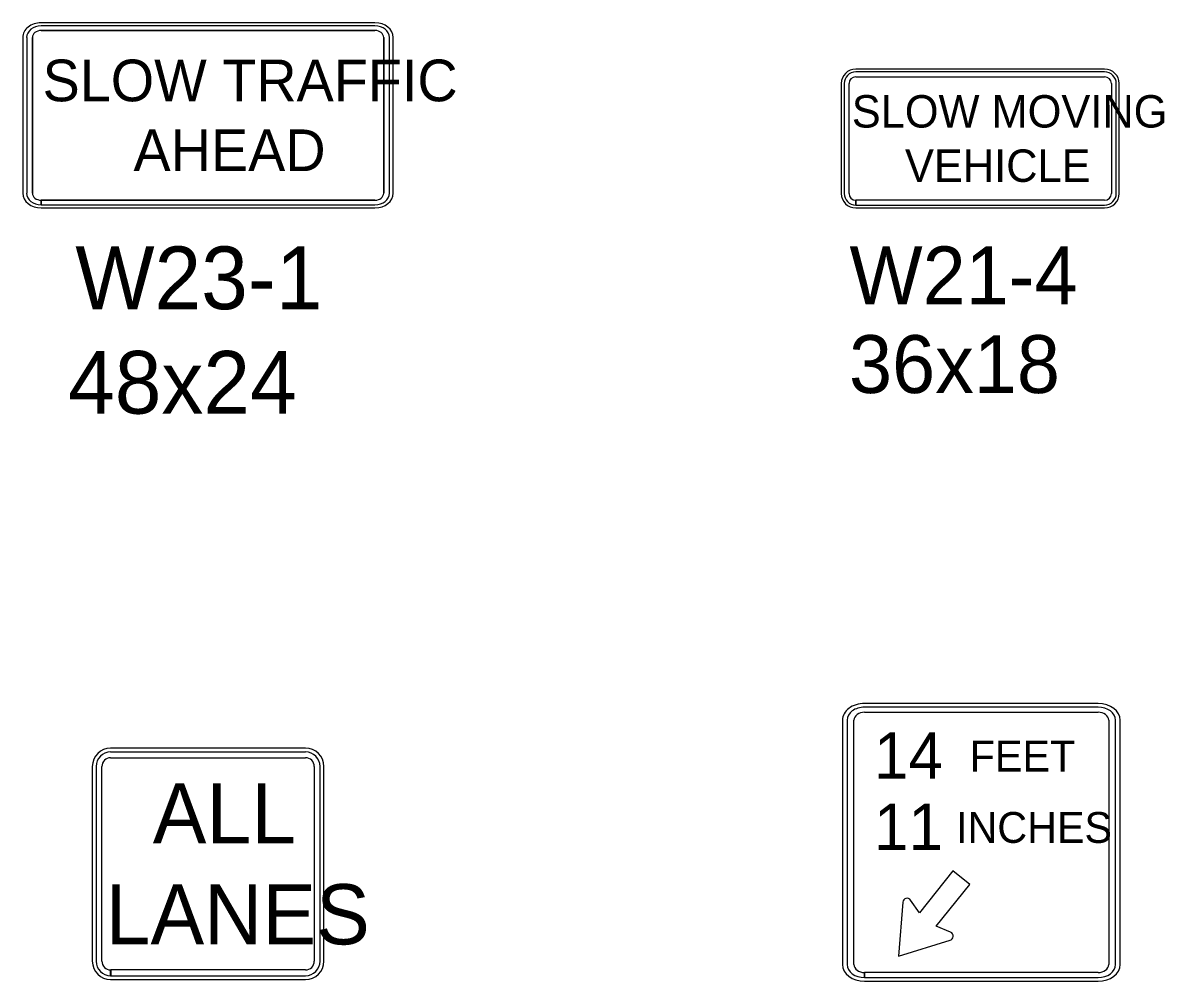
# Model space of a CAD drawing. Extents: x 1458 to 4498, y 17709 to 24109.
# Drawn here: x 2830.5 to 3126.1, y 20396.7 to 20645.1 of the extents above; entities that cross this region are included whole.
import ezdxf

# ---------------------------------------------------------------- set-up
doc = ezdxf.new("R2010")
doc.units = 0
doc.layers.add('P_TRAF_TCP_General', color=7, linetype='Continuous')

msp = doc.modelspace()

# ---------------------------------------------------------------- linework, layer by layer
at = {"layer": 'P_TRAF_TCP_General'}
for p, q in [((2921.67, 20645.11), (2835.2, 20645.11)), ((2921.67, 20644.31), (2835.2, 20644.31)), ((2830.46, 20641.31), (2830.46, 20600.93)), ((2831.46, 20641.31), (2831.46, 20600.93)), ((2832.96, 20641.31), (2832.96, 20600.93)), ((2832.96, 20600.93), (2832.96, 20641.31)), ((2921.67, 20643.11), (2835.2, 20643.11)), ((2835.2, 20643.11), (2921.67, 20643.11)), ((2923.92, 20600.93), (2923.92, 20641.31)), ((2923.92, 20641.31), (2923.92, 20600.93)), ((2925.42, 20600.93), (2925.42, 20641.31)), ((2926.42, 20600.93), (2926.42, 20641.31)), ((3110.67, 20633.11), (3046.2, 20633.11)), ((3110.67, 20632.36), (3046.2, 20632.36)), ((3042.45, 20629.36), (3042.45, 20600.88)), ((3043.2, 20629.36), (3043.2, 20600.88)), ((3044.45, 20600.88), (3044.45, 20629.36)), ((3046.2, 20631.11), (3110.67, 20631.11)), ((3112.42, 20629.36), (3112.42, 20600.88)), ((3113.67, 20600.88), (3113.67, 20629.36)), ((3114.42, 20600.88), (3114.42, 20629.36)), ((2835.2, 20599.13), (2921.67, 20599.13)), ((2835.2, 20597.93), (2835.2, 20599.13)), ((2835.21, 20597.13), (2921.67, 20597.13)), ((2921.67, 20599.13), (2835.22, 20599.13)), ((2835.22, 20599.13), (2835.22, 20597.93)), ((2835.22, 20597.93), (2921.67, 20597.93)), ((3046.2, 20597.88), (3046.2, 20599.13)), ((3046.2, 20597.13), (3110.67, 20597.13)), ((3110.67, 20599.13), (3046.21, 20599.13)), ((3046.21, 20599.13), (3046.21, 20597.88)), ((3046.21, 20597.88), (3110.67, 20597.88)), ((3108.96, 20468.67), (3048.49, 20468.67)), ((3108.96, 20467.74), (3048.49, 20467.74)), ((3108.96, 20467.74), (3048.49, 20467.74)), ((3048.49, 20466.42), (3108.96, 20466.42)), ((3042.74, 20464.36), (3042.74, 20401.01)), ((3043.99, 20464.36), (3043.99, 20401.01)), ((3043.99, 20464.36), (3043.99, 20401.01)), ((3045.74, 20401.01), (3045.74, 20464.36)), ((3111.71, 20464.36), (3111.71, 20401.01)), ((3113.46, 20401.01), (3113.46, 20464.36)), ((3113.46, 20401.01), (3113.46, 20464.36)), ((3114.71, 20401.01), (3114.71, 20464.36)), ((2903.68, 20457.1), (2853.2, 20457.1)), ((2903.68, 20456.1), (2853.2, 20456.1)), ((2903.68, 20456.1), (2853.2, 20456.1)), ((2853.2, 20454.6), (2903.68, 20454.6)), ((2848.45, 20452.36), (2848.45, 20401.88)), ((2849.45, 20452.36), (2849.45, 20401.88)), ((2849.45, 20452.36), (2849.45, 20401.88)), ((2850.95, 20401.88), (2850.95, 20452.36)), ((2905.93, 20452.36), (2905.93, 20401.88)), ((2907.43, 20401.88), (2907.43, 20452.36)), ((2907.43, 20401.88), (2907.43, 20452.36)), ((2908.43, 20401.88), (2908.43, 20452.36)), ((3071.37, 20425.27), (3062.69, 20414.45)), ((3075.73, 20421.77), (3071.37, 20425.27)), ((3067.06, 20410.95), (3075.73, 20421.77)), ((3058.35, 20417.16), (3057.23, 20403.16)), ((3062.69, 20414.45), (3060.41, 20417.69)), ((3070.77, 20409.41), (3067.06, 20410.95)), ((3057.23, 20403.16), (3070.62, 20407.3)), ((2853.2, 20398.13), (2853.2, 20399.63)), ((2903.68, 20399.63), (2853.21, 20399.63)), ((2853.21, 20399.63), (2853.21, 20398.13)), ((3048.49, 20397.64), (3048.49, 20398.95)), ((3108.96, 20398.95), (3048.5, 20398.95)), ((3048.5, 20398.95), (3048.5, 20397.64)), ((2853.2, 20398.13), (2903.68, 20398.13)), ((2853.2, 20397.13), (2903.68, 20397.13)), ((2853.21, 20398.13), (2903.68, 20398.13)), ((3048.49, 20397.64), (3108.96, 20397.64)), ((3048.49, 20396.7), (3108.96, 20396.7)), ((3048.5, 20397.64), (3108.96, 20397.64))]:
    msp.add_line(p, q, dxfattribs=at)
for centre, radius, start, end in [((3046.2, 20629.36), 3.75, 90, 180), ((3046.2, 20629.36), 3, 90, 180), ((3110.67, 20629.36), 3.75, 0, 90), ((3110.67, 20629.36), 3, 0, 90), ((3046.2, 20629.36), 1.75, 90, 180), ((3110.67, 20629.36), 1.75, 0, 90), ((3046.2, 20600.88), 3.75, 180, 270), ((3046.2, 20600.88), 3, 180, 270), ((3046.2, 20600.88), 1.75, 180, 270), ((3110.67, 20600.88), 3, 270, 0), ((3110.67, 20600.88), 1.75, 270, 0), ((3110.67, 20600.88), 3.75, 270, 0), ((2853.2, 20452.36), 4.75, 90, 180), ((2853.2, 20452.36), 4.75, 90, 180), ((2853.2, 20452.36), 3.75, 90, 180), ((2853.2, 20452.36), 3.75, 90, 180), ((2853.2, 20452.36), 2.25, 90, 180), ((2903.68, 20452.36), 4.75, 0, 90), ((2903.68, 20452.36), 3.75, 0, 90), ((2903.68, 20452.36), 3.75, 0, 90), ((2903.68, 20452.36), 2.25, 0, 90), ((3059.48, 20417.07), 1.12, 33.4175, 175.4009), ((3070.31, 20408.38), 1.12, 285.9109, 66.2779), ((2853.2, 20401.88), 4.75, 180, 270), ((2853.2, 20401.88), 3.75, 180, 270), ((2853.2, 20401.88), 3.75, 180, 270), ((2853.2, 20401.88), 2.25, 180, 270), ((2903.68, 20401.88), 3.75, 270, 0), ((2903.68, 20401.88), 3.75, 270, 0), ((2903.68, 20401.88), 2.25, 270, 0), ((2903.68, 20401.88), 4.75, 270, 0)]:
    msp.add_arc(centre, radius, start, end, dxfattribs=at)
for centre, major_axis, ratio, start_param, end_param in [((2835.2, 20641.31), (4.75, 0), 0.8, 1.570796, 3.141593), ((2835.2, 20641.31), (3.75, 0), 0.8, 1.570796, 3.141593), ((2921.67, 20641.31), (4.75, 0), 0.8, 0, 1.570796), ((2921.67, 20641.31), (3.75, 0), 0.8, 0, 1.570796), ((2835.2, 20641.31), (2.25, 0), 0.8, 1.570796, 3.141593), ((2835.2, 20641.31), (2.25, 0), 0.8, 1.570796, 3.141593), ((2921.67, 20641.31), (2.25, 0), 0.8, 0, 1.570796), ((2921.67, 20641.31), (2.25, 0), 0.8, 0, 1.570796), ((2835.2, 20600.93), (4.75, 0), 0.8, 3.141593, 4.712389), ((2835.2, 20600.93), (3.75, 0), 0.8, 3.141593, 4.712389), ((2835.2, 20600.93), (2.25, 0), 0.8, 3.141593, 4.712389), ((2835.2, 20600.93), (2.25, 0), 0.8, 3.141593, 4.712389), ((2921.67, 20600.93), (2.25, 0), 0.8, 4.712389, 6.283185), ((2921.67, 20600.93), (3.75, 0), 0.8, 4.712389, 6.283185), ((2921.67, 20600.93), (2.25, 0), 0.8, 4.712389, 6.283185), ((2921.67, 20600.93), (4.75, 0), 0.8, 4.712389, 6.283185), ((3048.49, 20464.36), (5.75, 0), 0.75, 1.570796, 3.141593), ((3048.49, 20464.36), (4.5, 0), 0.75, 1.570796, 3.141593), ((3048.49, 20464.36), (4.5, 0), 0.75, 1.570796, 3.141593), ((3048.49, 20464.36), (2.75, 0), 0.75, 1.570796, 3.141593), ((3108.96, 20464.36), (5.75, 0), 0.75, 0, 1.570796), ((3108.96, 20464.36), (4.5, 0), 0.75, 0, 1.570796), ((3108.96, 20464.36), (4.5, 0), 0.75, 0, 1.570796), ((3108.96, 20464.36), (2.75, 0), 0.75, 0, 1.570796), ((3048.49, 20401.01), (5.75, 0), 0.75, 3.141593, 4.712389), ((3048.49, 20401.01), (4.5, 0), 0.75, 3.141593, 4.712389), ((3048.49, 20401.01), (4.5, 0), 0.75, 3.141593, 4.712389), ((3048.49, 20401.01), (2.75, 0), 0.75, 3.141593, 4.712389), ((3108.96, 20401.01), (4.5, 0), 0.75, 4.712389, 6.283185), ((3108.96, 20401.01), (4.5, 0), 0.75, 4.712389, 6.283185), ((3108.96, 20401.01), (2.75, 0), 0.75, 4.712389, 6.283185), ((3108.96, 20401.01), (5.75, 0), 0.75, 4.712389, 6.283185)]:
    msp.add_ellipse(centre, major_axis=major_axis, ratio=ratio, start_param=start_param, end_param=end_param, dxfattribs=at)

# ---------------------------------------------------------------- texts
for s, height, p in [('SLOW TRAFFIC', 10.8, (2835.57, 20624.77)), ('SLOW MOVING', 8.4, (3045.17, 20617.96)), ('AHEAD', 10.8, (2859.12, 20606.67)), ('VEHICLE', 8.4, (3058.95, 20603.88)), ('W23-1', 16.25, (2844.06, 20570.88)), ('W21-4', 14.994, (3044.59, 20572.14)), ('36x18', 14.994, (3044.46, 20549.15)), ('48x24', 16.25, (2842.19, 20543.8)), ('14', 11.995, (3050.93, 20449.21)), (' FEET', 7.997, (3072.74, 20451.04)), ('ALL', 15.6, (2864.11, 20432.39)), ('11 ', 11.995, (3050.93, 20430.72)), ('INCHES', 7.997, (3072.17, 20432.55)), ('LANES', 15.6, (2851.92, 20406.24))]:
    msp.add_text(s, height=height, dxfattribs=at).set_placement(p)

doc.saveas('drawing.dxf')
